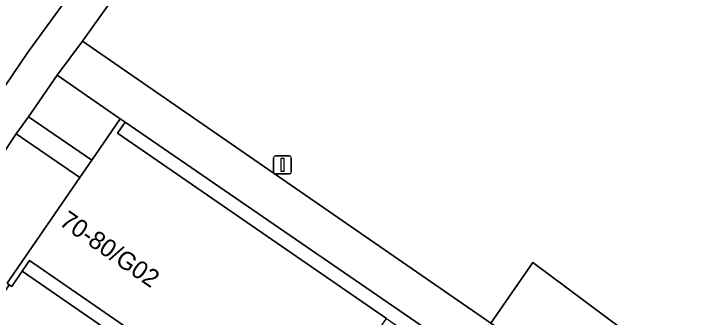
# Model space of a CAD drawing. Extents: x 160023 to 161302, y 384750 to 385707.
# Drawn here: x 160235.2 to 160272.87, y 385457.66 to 385474.64 of the extents above; entities that cross this region are included whole.
import ezdxf

# ---------------------------------------------------------------- set-up
doc = ezdxf.new("R2010")
doc.units = 0
for name, color, linetype in [('IMGEO_Groenvoorziening', 7, 'Continuous'), ('IMGEO_Haag', 7, 'Continuous'), ('IMGEO_Lichtmast', 7, 'Continuous'), ('IMGEO_Pand', 7, 'Continuous'), ('IMGEO_Pand_nummerreeks', 7, 'Continuous'), ('IMGEO_Rijbaan_lokaal_gesloten', 7, 'Continuous'), ('IMGEO_Rijbaan_lokaal_open', 7, 'Continuous'), ('IMGEO_Voetpad_open', 7, 'Continuous')]:
    doc.layers.add(name, color=color, linetype=linetype)

msp = doc.modelspace()

# ---------------------------------------------------------------- linework, layer by layer
at = {"layer": 'IMGEO_Groenvoorziening'}
for points in [[(160247.946, 385485.052), (160241.913, 385477.091), (160239.052, 385473.082), (160261.872, 385457.349), (160264.23, 385460.726), (160272.195, 385454.794), (160284.375, 385470.519), (160275.893, 385477.24), (160279.121, 385481.597), (160259.478, 385499.269)], [(160236.031, 385468.863), (160239.576, 385466.444), (160241.169, 385468.756), (160237.65, 385471.198)], [(160272.195, 385454.794), (160264.23, 385460.726), (160261.872, 385457.349), (160269.891, 385451.82)]]:
    msp.add_lwpolyline(points, close=True, dxfattribs=at)
msp.add_lwpolyline([(160232.02, 385455.535), (160232.23, 385455.416), (160234.967, 385459.491), (160234.845, 385459.575), (160238.911, 385465.478), (160235.356, 385467.921), (160230.848, 385461.137)], dxfattribs=at)
at = {"layer": 'IMGEO_Haag'}
for points in [[(160236.031, 385468.863), (160239.576, 385466.444), (160241.169, 385468.756), (160237.65, 385471.198)], [(160272.195, 385454.794), (160264.23, 385460.726), (160261.872, 385457.349), (160269.891, 385451.82)]]:
    msp.add_lwpolyline(points, close=True, dxfattribs=at)
at = {"layer": 'IMGEO_Lichtmast'}
for p, q in [((160249.834, 385466.679), (160250.624, 385466.679)), ((160250.624, 385466.679), (160249.834, 385466.679)), ((160249.734, 385465.779), (160249.734, 385466.579)), ((160249.734, 385466.579), (160249.734, 385465.779)), ((160250.724, 385466.579), (160250.724, 385465.779)), ((160250.724, 385465.779), (160250.724, 385466.579)), ((160250.624, 385465.679), (160249.834, 385465.679)), ((160249.834, 385465.679), (160250.624, 385465.679))]:
    msp.add_line(p, q, dxfattribs=at)
msp.add_lwpolyline([(160250.154, 385466.554), (160250.304, 385466.554), (160250.304, 385465.804), (160250.154, 385465.804), (160250.154, 385466.554)], dxfattribs=at)
for centre, start, end in [((160249.834, 385466.579), 90, 180), ((160249.834, 385466.579), 90, 180), ((160250.624, 385466.579), 0, 90), ((160250.624, 385466.579), 360, 90), ((160249.834, 385465.779), 180, 270), ((160249.834, 385465.779), 180, 270), ((160250.624, 385465.779), 270, 0), ((160250.624, 385465.779), 270, 0)]:
    msp.add_arc(centre, 0.1, start, end, dxfattribs=at)
at = {"layer": 'IMGEO_Pand'}
msp.add_lwpolyline([(160250.179, 385449.081), (160256.046, 385457.603), (160241.018, 385467.955), (160241.441, 385468.569), (160241.169, 385468.756), (160239.576, 385466.444), (160238.911, 385465.478), (160234.845, 385459.575), (160234.967, 385459.491), (160235.101, 385459.398), (160235.69, 385460.252), (160236.091, 385460.835), (160242.414, 385456.479), (160244.706, 385454.9), (160247.183, 385453.194), (160251.012, 385450.556), (160250.6, 385449.958), (160250.055, 385449.167)], close=True, dxfattribs=at)
at = {"layer": 'IMGEO_Rijbaan_lokaal_gesloten'}
msp.add_lwpolyline([(160229.113, 385462.275), (160232.212, 385466.918), (160235.977, 385472.44), (160239.425, 385477.191), (160242.277, 385480.991), (160244.901, 385484.43), (160247.794, 385488.099), (160250.916, 385491.949), (160253.44, 385495.078), (160255.619, 385497.612), (160249.437, 385502.831), (160248.366, 385501.543), (160247.036, 385500), (160240.762, 385492.238), (160237.154, 385487.587), (160233.05, 385482.043), (160229.85, 385477.702), (160227.148, 385473.834), (160224.069, 385469.234), (160220.662, 385464.164), (160218.042, 385459.796), (160213.889, 385452.911)], dxfattribs=at)
at = {"layer": 'IMGEO_Rijbaan_lokaal_open'}
for points in [[(160242.008, 385455.89), (160242.414, 385456.479), (160236.091, 385460.835), (160235.69, 385460.252)], [(160241.463, 385455.098), (160242.008, 385455.89), (160235.69, 385460.252), (160235.101, 385459.398), (160234.967, 385459.491), (160232.23, 385455.416), (160238.706, 385451.098), (160240.986, 385454.407)]]:
    msp.add_lwpolyline(points, close=True, dxfattribs=at)
at = {"layer": 'IMGEO_Voetpad_open'}
for points in [[(160228.195, 385457.713), (160230.848, 385461.137), (160235.356, 385467.921), (160236.031, 385468.863), (160237.65, 385471.198), (160239.052, 385473.082), (160241.913, 385477.091), (160247.946, 385485.052), (160259.478, 385499.269), (160260.743, 385500.538), (160269.236, 385510.037)], [(160260.438, 385503.282), (160259.512, 385502.208), (160257.909, 385500.281), (160257.671, 385500), (160255.619, 385497.612), (160253.44, 385495.078), (160250.916, 385491.949), (160247.794, 385488.099), (160244.901, 385484.43), (160242.277, 385480.991), (160239.425, 385477.191), (160235.977, 385472.44), (160232.212, 385466.918), (160229.113, 385462.275)]]:
    msp.add_lwpolyline(points, dxfattribs=at)
for points in [[(160239.052, 385473.082), (160237.65, 385471.198), (160241.169, 385468.756), (160241.441, 385468.569), (160271.491, 385447.948), (160271.684, 385447.815), (160269.39, 385444.481), (160271.492, 385442.901), (160275.268, 385448.113), (160271.677, 385450.589), (160269.891, 385451.82), (160261.872, 385457.349)], [(160235.356, 385467.921), (160238.911, 385465.478), (160239.576, 385466.444), (160236.031, 385468.863)], [(160241.441, 385468.569), (160241.018, 385467.955), (160256.046, 385457.603), (160271.031, 385447.28), (160271.491, 385447.948)]]:
    msp.add_lwpolyline(points, close=True, dxfattribs=at)

# ---------------------------------------------------------------- texts
at = {"layer": 'IMGEO_Pand_nummerreeks'}
msp.add_text('70-80/G02', height=1, rotation=325.4375, dxfattribs=at).set_placement((160237.7, 385462.86))

doc.saveas('drawing.dxf')
